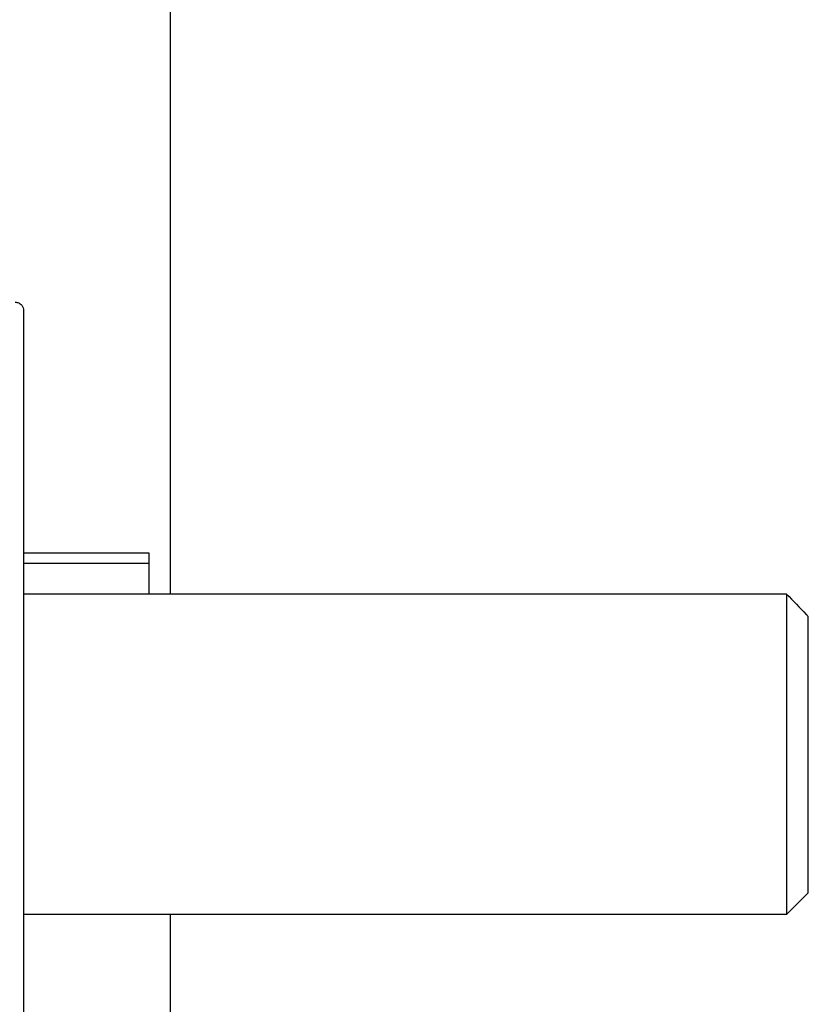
# Model space of a CAD drawing. Header units: inches. Extents: x 170 to 288, y 234 to 248.
# Tile 427 of 480: x 256.391 to 256.512, y 244.626 to 244.777. Entities that reach past the tile are written whole.
import ezdxf

# ---------------------------------------------------------------- set-up
doc = ezdxf.new("R2010")
doc.units = ezdxf.units.IN
doc.header["$LTSCALE"] = 0.25
doc.header["$MEASUREMENT"] = 0
doc.layers.add('ANNOTATIONS', color=1, linetype='Continuous')
doc.layers.add('STANDARD Z GUIDE MOTOR RH', color=7, linetype='Continuous')
doc.styles.add('ARIAL', font='arial.ttf', dxfattribs={"height": 0.09375})
doc.dimstyles.new('STANDARD$0', dxfattribs={"dimtxt": 0.09375, "dimasz": 0.09375, "dimexe": 0.03125, "dimexo": 0.046875, "dimgap": 0.09, "dimtad": 0, "dimtih": 1, "dimtoh": 1, "dimdec": 4, "dimzin": 0, "dimdsep": 46, "dimtxsty": 'ARIAL', "dimcen": 0.09, "dimadec": 0, "dimazin": 0, "dimtfac": 1, "dimtdec": 4, "dimtofl": 0, "dimtmove": 0, "dimatfit": 1, "dimfxl": 1, "dimtolj": 1, "dimtzin": 0, "dimarcsym": 0})

# ---------------------------------------------------------------- blocks, each defined once
blk = doc.blocks.new('*D38')
at = {"layer": 'ANNOTATIONS', "color": 0, "lineweight": -2, "transparency": 16777216}
for p, q in [((255.60565, 244.27486), (255.60565, 245.43378)), ((256.5119, 244.77894), (256.5119, 245.43378)), ((255.6994, 245.40253), (255.80562, 245.40253)), ((256.41815, 245.40253), (256.38626, 245.40253))]:
    blk.add_line(p, q, dxfattribs=at)
at = {"layer": 'ANNOTATIONS', "color": 0, "transparency": 16777216}
for points in [[(255.6994, 245.41815), (255.6994, 245.3869), (255.60565, 245.40253)], [(256.41815, 245.41815), (256.41815, 245.3869), (256.5119, 245.40253)]]:
    blk.add_solid(points, dxfattribs=at)
at = {"layer": 'defpoints', "color": 0, "transparency": 16777216}
for p in [(256.5119, 245.40253), (256.5119, 244.68519), (255.60565, 244.18111)]:
    blk.add_point(p, dxfattribs=at)
at = {"layer": 'ANNOTATIONS', "color": 0, "transparency": 16777216, "insert": (256.09594, 245.40253), "char_height": 0.09375, "attachment_point": 5, "style": 'ARIAL'}
blk.add_mtext('\\A1;27 1/2"', dxfattribs=at)

msp = doc.modelspace()

# ---------------------------------------------------------------- linework, layer by layer
at = {"layer": 'STANDARD Z GUIDE MOTOR RH'}
for p, q in [((256.41398, 244.68865), (256.41398, 244.86444)), ((256.4107, 244.6949), (256.39141, 244.6949)), ((256.4107, 244.68865), (256.4107, 244.6949)), ((256.4107, 244.69334), (256.39141, 244.69334)), ((256.50857, 244.68865), (256.39141, 244.68865)), ((256.50857, 244.68865), (256.50857, 244.63944)), ((256.5119, 244.64278), (256.5119, 244.68519)), ((256.5119, 244.64278), (256.50857, 244.63944)), ((256.50857, 244.63944), (256.39141, 244.63944)), ((256.41398, 244.46444), (256.41398, 244.63944))]:
    msp.add_line(p, q, dxfattribs=at)
for points, knots in [([(256.39013, 244.73345), (256.39031, 244.73342), (256.39069, 244.73337), (256.39112, 244.73302), (256.39137, 244.73258), (256.3914, 244.73228), (256.39141, 244.73214)], [0, 0, 0, 0, 0.268063, 0.559202, 0.787304, 1, 1, 1, 1]), ([(256.39141, 244.73214), (256.39141, 244.73203), (256.39141, 244.73181), (256.39141, 244.73001), (256.39141, 244.72717), (256.39141, 244.72324), (256.39141, 244.71831), (256.39141, 244.71245), (256.39141, 244.70577), (256.39141, 244.69839), (256.39141, 244.69042), (256.39141, 244.68202), (256.39141, 244.67331), (256.39141, 244.66444), (256.39141, 244.65558), (256.39141, 244.64687), (256.39141, 244.63846), (256.39141, 244.6305), (256.39141, 244.62312), (256.39141, 244.61644), (256.39141, 244.61058), (256.39141, 244.60565), (256.39141, 244.60172), (256.39141, 244.59888), (256.39141, 244.59708), (256.39141, 244.59686), (256.39141, 244.59675)], [0, 0, 0, 0, 0.041654, 0.08335, 0.125, 0.166653, 0.20835, 0.25, 0.291653, 0.33335, 0.375, 0.416653, 0.45835, 0.5, 0.541653, 0.58335, 0.625, 0.666653, 0.70835, 0.75, 0.791653, 0.83335, 0.875, 0.916653, 0.958348, 1, 1, 1, 1]), ([(256.50857, 244.68865), (256.50957, 244.68761), (256.51068, 244.68646), (256.51179, 244.6853), (256.5119, 244.68519)], [0, 0, 0, 0, 0.902369, 1, 1, 1, 1])]:
    msp.add_open_spline(points, degree=3, knots=knots, dxfattribs=at)

# ---------------------------------------------------------------- dimensions: what is measured, and where the dimension line sits
at = {"layer": 'ANNOTATIONS'}
dim = msp.add_linear_dim(base=(256.5119, 245.40253), p1=(255.60565, 244.18111), p2=(256.5119, 244.68519), text='27 1/2"', dimstyle='STANDARD$0', override={"dimexo": 0.09375}, dxfattribs=at)
dim.commit()
dim.dimension.update_dxf_attribs({"geometry": '*D38', "text_midpoint": (256.09594, 245.40253), "dimtype": 160})

doc.saveas('drawing.dxf')
